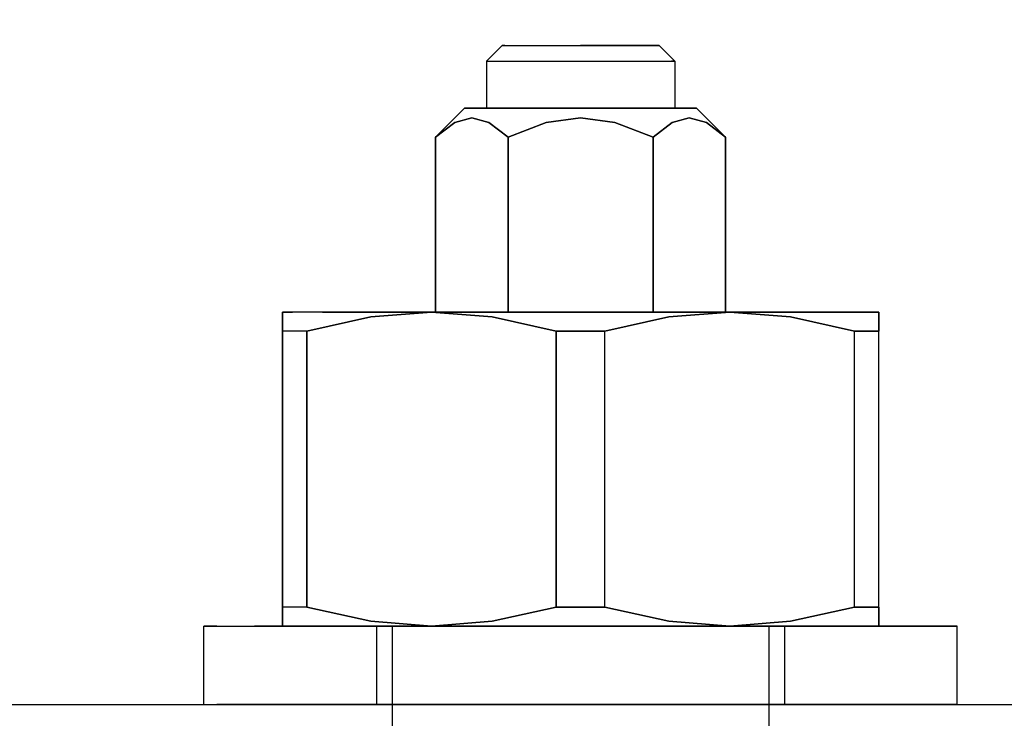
# Model space of a CAD drawing. Extents: x -805 to 3526, y -961 to 1039.
# Tile 410 of 475: x 1262.5902 to 1262.6216, y 37.4674 to 37.4897. Entities that reach past the tile are written whole.
import ezdxf
from ezdxf import colors
from ezdxf.entities.mleader import LeaderData, LeaderLine
from ezdxf.math import Vec2, Vec3

# ---------------------------------------------------------------- set-up
doc = ezdxf.new("R2010")
doc.units = 0
doc.linetypes.add('AUSGEZOGEN', pattern=[2, 1, 1])
doc.layers.get('0').update_dxf_attribs({"color": 251})
for name, color, linetype in [('TTK-P-Aufzug', 251, 'Continuous'), ('TTK-P-Bahnsteig', 12, 'Continuous'), ('TTK-P-TEXT', 12, 'AUSGEZOGEN')]:
    doc.layers.add(name, color=color, linetype=linetype)
doc.layers.add('TTK-P-Treppe unten', color=12, linetype='Continuous', lineweight=25)
doc.styles.add('AKG DIN 6776', font='AKG_DIN67.TTF')
doc.dimstyles.new('TTK', dxfattribs={"dimtxt": 2.5, "dimasz": 2.5, "dimexe": 3.5, "dimexo": 0.1, "dimgap": 1, "dimtad": 1, "dimzin": 0, "dimtxsty": 'AKG DIN 6776', "dimblk": 'OBLIQUE', "dimcen": -0.09, "dimdle": 3, "dimclrd": 256, "dimclre": 256, "dimclrt": 256, "dimadec": 3, "dimazin": 0, "dimtfac": 1, "dimtofl": 0, "dimtmove": 0, "dimatfit": 3, "dimldrblk": 'OBLIQUE', "dimfxl": 7, "dimfxlon": 1, "dimtolj": 1, "dimtzin": 0, "dimlwd": -1, "dimlwe": -1, "dimarcsym": 0})

# ---------------------------------------------------------------- blocks, each defined once
blk = doc.blocks.new('_None')
blk = doc.blocks.new('_OBLIQUE')
at = {"color": 0, "linetype": 'ByBlock'}
blk.add_line((-0.5, -0.5), (0.5, 0.5), dxfattribs=at)
blk = doc.blocks.new('*D644')
at = {"layer": 'DEFPOINTS', "color": 0}
for p in [(1262.498085, 39.345554), (1259.798085, 39.284277), (1262.498085, 35.726621)]:
    blk.add_point(p, dxfattribs=at)
at = {"layer": 'TTK-P-Treppe unten'}
for p, q in [((1259.798085, 39.294277), (1259.798085, 39.695554)), ((1262.498085, 38.645554), (1262.498085, 39.695554)), ((1259.498085, 39.345554), (1262.798085, 39.345554))]:
    blk.add_line(p, q, dxfattribs=at)
at = {"layer": 'TTK-P-Treppe unten', "xscale": 0.25, "yscale": 0.25, "zscale": 0.25, "rotation": 180}
blk.add_blockref('_OBLIQUE', (1259.798085, 39.345554), dxfattribs=at)
at = {"layer": 'TTK-P-Treppe unten', "xscale": 0.25, "yscale": 0.25, "zscale": 0.25}
blk.add_blockref('_OBLIQUE', (1262.498085, 39.345554), dxfattribs=at)
at = {"layer": 'TTK-P-Treppe unten', "insert": (1261.148085, 39.589434), "char_height": 0.25, "attachment_point": 5, "style": 'AKG DIN 6776', "bg_fill": 3, "box_fill_scale": 1.1, "bg_fill_color": 256, "bg_fill_true_color": 13158600, "bg_fill_transparency": 0}
blk.add_mtext('\\A1;2,70', dxfattribs=at)

msp = doc.modelspace()

# ---------------------------------------------------------------- linework, layer by layer
at = {"layer": 'TTK-P-Aufzug', "color": 251}
for p, q in [((1262.605585, 37.488827), (1262.605085, 37.488327)), ((1262.605585, 37.488827), (1262.60567, 37.488827)), ((1262.605585, 37.488827), (1262.60567, 37.488827)), ((1262.60567, 37.488827), (1262.605585, 37.488827)), ((1262.605585, 37.488827), (1262.60567, 37.488827)), ((1262.60567, 37.488827), (1262.60592, 37.488827)), ((1262.60567, 37.488827), (1262.60592, 37.488827)), ((1262.60567, 37.488827), (1262.60592, 37.488827)), ((1262.60567, 37.488827), (1262.60592, 37.488827)), ((1262.60592, 37.488827), (1262.606317, 37.488827)), ((1262.60592, 37.488827), (1262.606317, 37.488827)), ((1262.60592, 37.488827), (1262.606317, 37.488827)), ((1262.60592, 37.488827), (1262.606317, 37.488827)), ((1262.606317, 37.488827), (1262.606835, 37.488827)), ((1262.606317, 37.488827), (1262.606835, 37.488827)), ((1262.606317, 37.488827), (1262.606835, 37.488827)), ((1262.606317, 37.488827), (1262.606835, 37.488827)), ((1262.606835, 37.488827), (1262.607438, 37.488827)), ((1262.606835, 37.488827), (1262.607438, 37.488827)), ((1262.606835, 37.488827), (1262.607438, 37.488827)), ((1262.606835, 37.488827), (1262.607438, 37.488827)), ((1262.607438, 37.488827), (1262.608085, 37.488827)), ((1262.607438, 37.488827), (1262.608085, 37.488827)), ((1262.607438, 37.488827), (1262.608085, 37.488827)), ((1262.607438, 37.488827), (1262.608085, 37.488827)), ((1262.608085, 37.488827), (1262.608732, 37.488827)), ((1262.608085, 37.488827), (1262.608732, 37.488827)), ((1262.608732, 37.488827), (1262.608085, 37.488827)), ((1262.608732, 37.488827), (1262.608085, 37.488827)), ((1262.608732, 37.488827), (1262.609335, 37.488827)), ((1262.608732, 37.488827), (1262.609335, 37.488827)), ((1262.609335, 37.488827), (1262.608732, 37.488827)), ((1262.609335, 37.488827), (1262.608732, 37.488827)), ((1262.609335, 37.488827), (1262.609853, 37.488827)), ((1262.609335, 37.488827), (1262.609853, 37.488827)), ((1262.609853, 37.488827), (1262.609335, 37.488827)), ((1262.609853, 37.488827), (1262.609335, 37.488827)), ((1262.609853, 37.488827), (1262.61025, 37.488827)), ((1262.609853, 37.488827), (1262.61025, 37.488827)), ((1262.61025, 37.488827), (1262.609853, 37.488827)), ((1262.61025, 37.488827), (1262.609853, 37.488827)), ((1262.61025, 37.488827), (1262.6105, 37.488827)), ((1262.61025, 37.488827), (1262.6105, 37.488827)), ((1262.6105, 37.488827), (1262.61025, 37.488827)), ((1262.6105, 37.488827), (1262.61025, 37.488827)), ((1262.6105, 37.488827), (1262.610585, 37.488827)), ((1262.610585, 37.488827), (1262.6105, 37.488827)), ((1262.6105, 37.488827), (1262.610585, 37.488827)), ((1262.610585, 37.488827), (1262.6105, 37.488827)), ((1262.610585, 37.488827), (1262.611085, 37.488327)), ((1262.605085, 37.488327), (1262.605187, 37.488327)), ((1262.605085, 37.488327), (1262.605187, 37.488327)), ((1262.605085, 37.488327), (1262.605187, 37.488327)), ((1262.605085, 37.488327), (1262.605187, 37.488327)), ((1262.605085, 37.488327), (1262.605085, 37.486827)), ((1262.605187, 37.488327), (1262.605487, 37.488327)), ((1262.605187, 37.488327), (1262.605487, 37.488327)), ((1262.605187, 37.488327), (1262.605487, 37.488327)), ((1262.605187, 37.488327), (1262.605487, 37.488327)), ((1262.605487, 37.488327), (1262.605964, 37.488327)), ((1262.605487, 37.488327), (1262.605964, 37.488327)), ((1262.605487, 37.488327), (1262.605964, 37.488327)), ((1262.605487, 37.488327), (1262.605964, 37.488327)), ((1262.605964, 37.488327), (1262.606585, 37.488327)), ((1262.605964, 37.488327), (1262.606585, 37.488327)), ((1262.605964, 37.488327), (1262.606585, 37.488327)), ((1262.605964, 37.488327), (1262.606585, 37.488327)), ((1262.606585, 37.488327), (1262.607308, 37.488327)), ((1262.606585, 37.488327), (1262.607308, 37.488327)), ((1262.606585, 37.488327), (1262.607308, 37.488327)), ((1262.606585, 37.488327), (1262.607308, 37.488327)), ((1262.607308, 37.488327), (1262.608085, 37.488327)), ((1262.607308, 37.488327), (1262.608085, 37.488327)), ((1262.607308, 37.488327), (1262.608085, 37.488327)), ((1262.607308, 37.488327), (1262.608085, 37.488327)), ((1262.608085, 37.488327), (1262.608861, 37.488327)), ((1262.608085, 37.488327), (1262.608861, 37.488327)), ((1262.608085, 37.488327), (1262.608861, 37.488327)), ((1262.608085, 37.488327), (1262.608861, 37.488327)), ((1262.608861, 37.488327), (1262.609585, 37.488327)), ((1262.608861, 37.488327), (1262.609585, 37.488327)), ((1262.608861, 37.488327), (1262.609585, 37.488327)), ((1262.608861, 37.488327), (1262.609585, 37.488327)), ((1262.609585, 37.488327), (1262.610206, 37.488327)), ((1262.609585, 37.488327), (1262.610206, 37.488327)), ((1262.609585, 37.488327), (1262.610206, 37.488327)), ((1262.609585, 37.488327), (1262.610206, 37.488327)), ((1262.610206, 37.488327), (1262.610683, 37.488327)), ((1262.610206, 37.488327), (1262.610683, 37.488327)), ((1262.610206, 37.488327), (1262.610683, 37.488327)), ((1262.610206, 37.488327), (1262.610683, 37.488327)), ((1262.610683, 37.488327), (1262.610983, 37.488327)), ((1262.610683, 37.488327), (1262.610983, 37.488327)), ((1262.610683, 37.488327), (1262.610983, 37.488327)), ((1262.610683, 37.488327), (1262.610983, 37.488327)), ((1262.610983, 37.488327), (1262.611085, 37.488327)), ((1262.611085, 37.488327), (1262.610983, 37.488327)), ((1262.610983, 37.488327), (1262.611085, 37.488327)), ((1262.611085, 37.488327), (1262.610983, 37.488327)), ((1262.611085, 37.488327), (1262.611085, 37.486827)), ((1262.604389, 37.486827), (1262.603466, 37.485904)), ((1262.604515, 37.486827), (1262.604389, 37.486827)), ((1262.604389, 37.486827), (1262.604515, 37.486827)), ((1262.604515, 37.486827), (1262.604389, 37.486827)), ((1262.604389, 37.486827), (1262.604515, 37.486827)), ((1262.604884, 37.486827), (1262.604515, 37.486827)), ((1262.604515, 37.486827), (1262.604884, 37.486827)), ((1262.604884, 37.486827), (1262.604515, 37.486827)), ((1262.604515, 37.486827), (1262.604884, 37.486827)), ((1262.605471, 37.486827), (1262.604884, 37.486827)), ((1262.604884, 37.486827), (1262.605471, 37.486827)), ((1262.605471, 37.486827), (1262.604884, 37.486827)), ((1262.604884, 37.486827), (1262.605471, 37.486827)), ((1262.605085, 37.486827), (1262.605187, 37.486827)), ((1262.605085, 37.486827), (1262.605187, 37.486827)), ((1262.605187, 37.486827), (1262.605085, 37.486827)), ((1262.605085, 37.486827), (1262.605187, 37.486827)), ((1262.605187, 37.486827), (1262.605487, 37.486827)), ((1262.605187, 37.486827), (1262.605487, 37.486827)), ((1262.605487, 37.486827), (1262.605187, 37.486827)), ((1262.605187, 37.486827), (1262.605487, 37.486827)), ((1262.606237, 37.486827), (1262.605471, 37.486827)), ((1262.605471, 37.486827), (1262.606237, 37.486827)), ((1262.606237, 37.486827), (1262.605471, 37.486827)), ((1262.605471, 37.486827), (1262.606237, 37.486827)), ((1262.605487, 37.486827), (1262.605964, 37.486827)), ((1262.605487, 37.486827), (1262.605964, 37.486827)), ((1262.605964, 37.486827), (1262.605487, 37.486827)), ((1262.605487, 37.486827), (1262.605964, 37.486827)), ((1262.605964, 37.486827), (1262.606585, 37.486827)), ((1262.605964, 37.486827), (1262.606585, 37.486827)), ((1262.606585, 37.486827), (1262.605964, 37.486827)), ((1262.605964, 37.486827), (1262.606585, 37.486827)), ((1262.607128, 37.486827), (1262.606237, 37.486827)), ((1262.606237, 37.486827), (1262.607128, 37.486827)), ((1262.607128, 37.486827), (1262.606237, 37.486827)), ((1262.606237, 37.486827), (1262.607128, 37.486827)), ((1262.606585, 37.486827), (1262.607308, 37.486827)), ((1262.606585, 37.486827), (1262.607308, 37.486827)), ((1262.607308, 37.486827), (1262.606585, 37.486827)), ((1262.606585, 37.486827), (1262.607308, 37.486827)), ((1262.608085, 37.486827), (1262.607128, 37.486827)), ((1262.608085, 37.486827), (1262.607128, 37.486827)), ((1262.608085, 37.486827), (1262.607128, 37.486827)), ((1262.607128, 37.486827), (1262.608085, 37.486827)), ((1262.607308, 37.486827), (1262.608085, 37.486827)), ((1262.607308, 37.486827), (1262.608085, 37.486827)), ((1262.608085, 37.486827), (1262.607308, 37.486827)), ((1262.607308, 37.486827), (1262.608085, 37.486827)), ((1262.608085, 37.486827), (1262.609041, 37.486827)), ((1262.609041, 37.486827), (1262.608085, 37.486827)), ((1262.608085, 37.486827), (1262.608861, 37.486827)), ((1262.608085, 37.486827), (1262.608861, 37.486827)), ((1262.609041, 37.486827), (1262.608085, 37.486827)), ((1262.608861, 37.486827), (1262.608085, 37.486827)), ((1262.608085, 37.486827), (1262.609041, 37.486827)), ((1262.608085, 37.486827), (1262.608861, 37.486827)), ((1262.608861, 37.486827), (1262.609585, 37.486827)), ((1262.608861, 37.486827), (1262.609585, 37.486827)), ((1262.609585, 37.486827), (1262.608861, 37.486827)), ((1262.608861, 37.486827), (1262.609585, 37.486827)), ((1262.609041, 37.486827), (1262.609933, 37.486827)), ((1262.609933, 37.486827), (1262.609041, 37.486827)), ((1262.609933, 37.486827), (1262.609041, 37.486827)), ((1262.609041, 37.486827), (1262.609933, 37.486827)), ((1262.609585, 37.486827), (1262.610206, 37.486827)), ((1262.609585, 37.486827), (1262.610206, 37.486827)), ((1262.610206, 37.486827), (1262.609585, 37.486827)), ((1262.609585, 37.486827), (1262.610206, 37.486827)), ((1262.609933, 37.486827), (1262.610698, 37.486827)), ((1262.610698, 37.486827), (1262.609933, 37.486827)), ((1262.610698, 37.486827), (1262.609933, 37.486827)), ((1262.609933, 37.486827), (1262.610698, 37.486827)), ((1262.610206, 37.486827), (1262.610683, 37.486827)), ((1262.610206, 37.486827), (1262.610683, 37.486827)), ((1262.610683, 37.486827), (1262.610206, 37.486827)), ((1262.610206, 37.486827), (1262.610683, 37.486827)), ((1262.610683, 37.486827), (1262.610983, 37.486827)), ((1262.610683, 37.486827), (1262.610983, 37.486827)), ((1262.610983, 37.486827), (1262.610683, 37.486827)), ((1262.610683, 37.486827), (1262.610983, 37.486827)), ((1262.610698, 37.486827), (1262.611286, 37.486827)), ((1262.611286, 37.486827), (1262.610698, 37.486827)), ((1262.611286, 37.486827), (1262.610698, 37.486827)), ((1262.610698, 37.486827), (1262.611286, 37.486827)), ((1262.610983, 37.486827), (1262.611085, 37.486827)), ((1262.611085, 37.486827), (1262.610983, 37.486827)), ((1262.610983, 37.486827), (1262.611085, 37.486827)), ((1262.611085, 37.486827), (1262.610983, 37.486827)), ((1262.611286, 37.486827), (1262.611655, 37.486827)), ((1262.611655, 37.486827), (1262.611286, 37.486827)), ((1262.611655, 37.486827), (1262.611286, 37.486827)), ((1262.611655, 37.486827), (1262.611286, 37.486827)), ((1262.611655, 37.486827), (1262.611781, 37.486827)), ((1262.611781, 37.486827), (1262.611655, 37.486827)), ((1262.611655, 37.486827), (1262.611781, 37.486827)), ((1262.611781, 37.486827), (1262.611655, 37.486827)), ((1262.611781, 37.486827), (1262.612704, 37.485904)), ((1262.604621, 37.486523), (1262.604075, 37.486377)), ((1262.604075, 37.486377), (1262.604621, 37.486523)), ((1262.604621, 37.486523), (1262.604075, 37.486377)), ((1262.604075, 37.486377), (1262.604621, 37.486523)), ((1262.605166, 37.486377), (1262.604621, 37.486523)), ((1262.604621, 37.486523), (1262.605166, 37.486377)), ((1262.605166, 37.486377), (1262.604621, 37.486523)), ((1262.604621, 37.486523), (1262.605166, 37.486377)), ((1262.608085, 37.486523), (1262.606993, 37.486377)), ((1262.608085, 37.486523), (1262.606993, 37.486377)), ((1262.608085, 37.486523), (1262.606993, 37.486377)), ((1262.606993, 37.486377), (1262.608085, 37.486523)), ((1262.608085, 37.486523), (1262.609176, 37.486377)), ((1262.609176, 37.486377), (1262.608085, 37.486523)), ((1262.609176, 37.486377), (1262.608085, 37.486523)), ((1262.608085, 37.486523), (1262.609176, 37.486377)), ((1262.611003, 37.486377), (1262.611549, 37.486523)), ((1262.611549, 37.486523), (1262.611003, 37.486377)), ((1262.611549, 37.486523), (1262.611003, 37.486377)), ((1262.611003, 37.486377), (1262.611549, 37.486523)), ((1262.611549, 37.486523), (1262.612095, 37.486377)), ((1262.612095, 37.486377), (1262.611549, 37.486523)), ((1262.612095, 37.486377), (1262.611549, 37.486523)), ((1262.611549, 37.486523), (1262.612095, 37.486377)), ((1262.604075, 37.486377), (1262.603466, 37.485904)), ((1262.603466, 37.485904), (1262.604075, 37.486377)), ((1262.604075, 37.486377), (1262.603466, 37.485904)), ((1262.603466, 37.485904), (1262.604075, 37.486377)), ((1262.605775, 37.485904), (1262.605166, 37.486377)), ((1262.605166, 37.486377), (1262.605775, 37.485904)), ((1262.605775, 37.485904), (1262.605166, 37.486377)), ((1262.605166, 37.486377), (1262.605775, 37.485904)), ((1262.606993, 37.486377), (1262.605775, 37.485904)), ((1262.605775, 37.485904), (1262.606993, 37.486377)), ((1262.606993, 37.486377), (1262.605775, 37.485904)), ((1262.605775, 37.485904), (1262.606993, 37.486377)), ((1262.609176, 37.486377), (1262.610394, 37.485904)), ((1262.610394, 37.485904), (1262.609176, 37.486377)), ((1262.610394, 37.485904), (1262.609176, 37.486377)), ((1262.609176, 37.486377), (1262.610394, 37.485904)), ((1262.610394, 37.485904), (1262.611003, 37.486377)), ((1262.611003, 37.486377), (1262.610394, 37.485904)), ((1262.611003, 37.486377), (1262.610394, 37.485904)), ((1262.610394, 37.485904), (1262.611003, 37.486377)), ((1262.612095, 37.486377), (1262.612704, 37.485904)), ((1262.612704, 37.485904), (1262.612095, 37.486377)), ((1262.612704, 37.485904), (1262.612095, 37.486377)), ((1262.612095, 37.486377), (1262.612704, 37.485904)), ((1262.603466, 37.480327), (1262.603466, 37.485904)), ((1262.603466, 37.485904), (1262.603466, 37.480327)), ((1262.605775, 37.480327), (1262.605775, 37.485904)), ((1262.605775, 37.485904), (1262.605775, 37.480327)), ((1262.605775, 37.480327), (1262.605775, 37.485904)), ((1262.605775, 37.485904), (1262.605775, 37.480327)), ((1262.610394, 37.480327), (1262.610394, 37.485904)), ((1262.610394, 37.485904), (1262.610394, 37.480327)), ((1262.610394, 37.485904), (1262.610394, 37.480327)), ((1262.610394, 37.480327), (1262.610394, 37.485904)), ((1262.612704, 37.485904), (1262.612704, 37.480327)), ((1262.612704, 37.480327), (1262.612704, 37.485904)), ((1262.598909, 37.480327), (1262.598585, 37.480327)), ((1262.598585, 37.480178), (1262.598585, 37.480327)), ((1262.598585, 37.480327), (1262.598909, 37.480327)), ((1262.598585, 37.480327), (1262.598585, 37.480178)), ((1262.598585, 37.480178), (1262.598585, 37.480327)), ((1262.598585, 37.480327), (1262.598585, 37.480178)), ((1262.598909, 37.480327), (1262.598585, 37.480327)), ((1262.598585, 37.480327), (1262.598909, 37.480327)), ((1262.599858, 37.480327), (1262.598909, 37.480327)), ((1262.599858, 37.480327), (1262.598909, 37.480327)), ((1262.599858, 37.480327), (1262.598909, 37.480327)), ((1262.599858, 37.480327), (1262.598909, 37.480327)), ((1262.601367, 37.480327), (1262.599858, 37.480327)), ((1262.601367, 37.480327), (1262.599858, 37.480327)), ((1262.599858, 37.480327), (1262.601367, 37.480327)), ((1262.599858, 37.480327), (1262.601367, 37.480327)), ((1262.603335, 37.480327), (1262.601367, 37.480327)), ((1262.603335, 37.480327), (1262.601367, 37.480327)), ((1262.601367, 37.480327), (1262.603335, 37.480327)), ((1262.603335, 37.480327), (1262.601367, 37.480327)), ((1262.601401, 37.480178), (1262.603335, 37.480327)), ((1262.603335, 37.480327), (1262.601401, 37.480178)), ((1262.603335, 37.480327), (1262.601401, 37.480178)), ((1262.601401, 37.480178), (1262.603335, 37.480327)), ((1262.603335, 37.480327), (1262.605269, 37.480178)), ((1262.605269, 37.480178), (1262.603335, 37.480327)), ((1262.605626, 37.480327), (1262.603335, 37.480327)), ((1262.605626, 37.480327), (1262.603335, 37.480327)), ((1262.605269, 37.480178), (1262.603335, 37.480327)), ((1262.603335, 37.480327), (1262.605269, 37.480178)), ((1262.603335, 37.480327), (1262.605626, 37.480327)), ((1262.605626, 37.480327), (1262.603335, 37.480327)), ((1262.605775, 37.480327), (1262.603466, 37.480327)), ((1262.603466, 37.480327), (1262.605775, 37.480327)), ((1262.605775, 37.480327), (1262.603466, 37.480327)), ((1262.603466, 37.480327), (1262.605775, 37.480327)), ((1262.605626, 37.480327), (1262.608085, 37.480327)), ((1262.608085, 37.480327), (1262.605626, 37.480327)), ((1262.608085, 37.480327), (1262.605626, 37.480327)), ((1262.608085, 37.480327), (1262.605626, 37.480327)), ((1262.610394, 37.480327), (1262.605775, 37.480327)), ((1262.605775, 37.480327), (1262.610394, 37.480327)), ((1262.610394, 37.480327), (1262.605775, 37.480327)), ((1262.605775, 37.480327), (1262.610394, 37.480327)), ((1262.608085, 37.480327), (1262.610544, 37.480327)), ((1262.610544, 37.480327), (1262.608085, 37.480327)), ((1262.608085, 37.480327), (1262.610544, 37.480327)), ((1262.608085, 37.480327), (1262.610544, 37.480327)), ((1262.610394, 37.480327), (1262.612704, 37.480327)), ((1262.612704, 37.480327), (1262.610394, 37.480327)), ((1262.612704, 37.480327), (1262.610394, 37.480327)), ((1262.610394, 37.480327), (1262.612704, 37.480327)), ((1262.610544, 37.480327), (1262.612835, 37.480327)), ((1262.612835, 37.480327), (1262.610544, 37.480327)), ((1262.610544, 37.480327), (1262.612835, 37.480327)), ((1262.612835, 37.480327), (1262.610544, 37.480327)), ((1262.610901, 37.480178), (1262.612835, 37.480327)), ((1262.610901, 37.480178), (1262.612835, 37.480327)), ((1262.612835, 37.480327), (1262.610901, 37.480178)), ((1262.612835, 37.480327), (1262.610901, 37.480178)), ((1262.612835, 37.480327), (1262.614769, 37.480178)), ((1262.612835, 37.480327), (1262.614802, 37.480327)), ((1262.612835, 37.480327), (1262.614769, 37.480178)), ((1262.614802, 37.480327), (1262.612835, 37.480327)), ((1262.614769, 37.480178), (1262.612835, 37.480327)), ((1262.614769, 37.480178), (1262.612835, 37.480327)), ((1262.612835, 37.480327), (1262.614802, 37.480327)), ((1262.614802, 37.480327), (1262.612835, 37.480327)), ((1262.614802, 37.480327), (1262.616312, 37.480327)), ((1262.616312, 37.480327), (1262.614802, 37.480327)), ((1262.616312, 37.480327), (1262.614802, 37.480327)), ((1262.616312, 37.480327), (1262.614802, 37.480327)), ((1262.616312, 37.480327), (1262.617261, 37.480327)), ((1262.617261, 37.480327), (1262.616312, 37.480327)), ((1262.616312, 37.480327), (1262.617261, 37.480327)), ((1262.616312, 37.480327), (1262.617261, 37.480327)), ((1262.617261, 37.480327), (1262.617585, 37.480327)), ((1262.617585, 37.480327), (1262.617261, 37.480327)), ((1262.617261, 37.480327), (1262.617585, 37.480327)), ((1262.617585, 37.480327), (1262.617261, 37.480327)), ((1262.617585, 37.480178), (1262.617585, 37.480327)), ((1262.617585, 37.480327), (1262.617585, 37.480178)), ((1262.617585, 37.480178), (1262.617585, 37.480327)), ((1262.617585, 37.480327), (1262.617585, 37.480178)), ((1262.598585, 37.479721), (1262.598585, 37.480178)), ((1262.598585, 37.479721), (1262.598585, 37.480178)), ((1262.598585, 37.479721), (1262.598585, 37.480178)), ((1262.598585, 37.480178), (1262.598585, 37.479721)), ((1262.599361, 37.479721), (1262.601401, 37.480178)), ((1262.599361, 37.479721), (1262.601401, 37.480178)), ((1262.601401, 37.480178), (1262.599361, 37.479721)), ((1262.601401, 37.480178), (1262.599361, 37.479721)), ((1262.605269, 37.480178), (1262.607308, 37.479721)), ((1262.605269, 37.480178), (1262.607308, 37.479721)), ((1262.607308, 37.479721), (1262.605269, 37.480178)), ((1262.605269, 37.480178), (1262.607308, 37.479721)), ((1262.608861, 37.479721), (1262.610901, 37.480178)), ((1262.608861, 37.479721), (1262.610901, 37.480178)), ((1262.610901, 37.480178), (1262.608861, 37.479721)), ((1262.610901, 37.480178), (1262.608861, 37.479721)), ((1262.614769, 37.480178), (1262.616808, 37.479721)), ((1262.614769, 37.480178), (1262.616808, 37.479721)), ((1262.616808, 37.479721), (1262.614769, 37.480178)), ((1262.616808, 37.479721), (1262.614769, 37.480178)), ((1262.617585, 37.479721), (1262.617585, 37.480178)), ((1262.617585, 37.479721), (1262.617585, 37.480178)), ((1262.617585, 37.480178), (1262.617585, 37.479721)), ((1262.617585, 37.480178), (1262.617585, 37.479721)), ((1262.598822, 37.479721), (1262.598585, 37.479721)), ((1262.598822, 37.479721), (1262.598585, 37.479721)), ((1262.598822, 37.479721), (1262.598585, 37.479721)), ((1262.598585, 37.479721), (1262.598585, 37.470933)), ((1262.598585, 37.479721), (1262.598585, 37.470933)), ((1262.598585, 37.479721), (1262.598585, 37.470933)), ((1262.598822, 37.479721), (1262.598585, 37.479721)), ((1262.598585, 37.470933), (1262.598585, 37.479721)), ((1262.599081, 37.479721), (1262.598822, 37.479721)), ((1262.599081, 37.479721), (1262.598822, 37.479721)), ((1262.599081, 37.479721), (1262.598822, 37.479721)), ((1262.599081, 37.479721), (1262.598822, 37.479721)), ((1262.599361, 37.479721), (1262.599081, 37.479721)), ((1262.599361, 37.479721), (1262.599081, 37.479721)), ((1262.599361, 37.479721), (1262.599081, 37.479721)), ((1262.599361, 37.479721), (1262.599081, 37.479721)), ((1262.599361, 37.470933), (1262.599361, 37.479721)), ((1262.599361, 37.479721), (1262.599361, 37.470933)), ((1262.599361, 37.479721), (1262.599361, 37.470933)), ((1262.599361, 37.470933), (1262.599361, 37.479721)), ((1262.607308, 37.470933), (1262.607308, 37.479721)), ((1262.607308, 37.470933), (1262.607308, 37.479721)), ((1262.607308, 37.479721), (1262.607826, 37.479721)), ((1262.607308, 37.479721), (1262.607826, 37.479721)), ((1262.607826, 37.479721), (1262.607308, 37.479721)), ((1262.607308, 37.470933), (1262.607308, 37.479721)), ((1262.607826, 37.479721), (1262.607308, 37.479721)), ((1262.607308, 37.479721), (1262.607308, 37.470933)), ((1262.607826, 37.479721), (1262.608344, 37.479721)), ((1262.607826, 37.479721), (1262.608344, 37.479721)), ((1262.608344, 37.479721), (1262.607826, 37.479721)), ((1262.608344, 37.479721), (1262.607826, 37.479721)), ((1262.608344, 37.479721), (1262.608861, 37.479721)), ((1262.608344, 37.479721), (1262.608861, 37.479721)), ((1262.608861, 37.479721), (1262.608344, 37.479721)), ((1262.608861, 37.479721), (1262.608344, 37.479721)), ((1262.608861, 37.470933), (1262.608861, 37.479721)), ((1262.608861, 37.470933), (1262.608861, 37.479721)), ((1262.608861, 37.470933), (1262.608861, 37.479721)), ((1262.608861, 37.470933), (1262.608861, 37.479721)), ((1262.616808, 37.470933), (1262.616808, 37.479721)), ((1262.616808, 37.470933), (1262.616808, 37.479721)), ((1262.616808, 37.479721), (1262.617089, 37.479721)), ((1262.616808, 37.479721), (1262.617089, 37.479721)), ((1262.617089, 37.479721), (1262.616808, 37.479721)), ((1262.616808, 37.470933), (1262.616808, 37.479721)), ((1262.617089, 37.479721), (1262.616808, 37.479721)), ((1262.616808, 37.470933), (1262.616808, 37.479721)), ((1262.617089, 37.479721), (1262.617348, 37.479721)), ((1262.617089, 37.479721), (1262.617348, 37.479721)), ((1262.617348, 37.479721), (1262.617089, 37.479721)), ((1262.617348, 37.479721), (1262.617089, 37.479721)), ((1262.617348, 37.479721), (1262.617585, 37.479721)), ((1262.617348, 37.479721), (1262.617585, 37.479721)), ((1262.617585, 37.479721), (1262.617348, 37.479721)), ((1262.617585, 37.479721), (1262.617348, 37.479721)), ((1262.617585, 37.470933), (1262.617585, 37.479721)), ((1262.617585, 37.470933), (1262.617585, 37.479721)), ((1262.617585, 37.470933), (1262.617585, 37.479721)), ((1262.617585, 37.470933), (1262.617585, 37.479721)), ((1262.598822, 37.470933), (1262.598585, 37.470933)), ((1262.598585, 37.470933), (1262.598585, 37.470477)), ((1262.598822, 37.470933), (1262.598585, 37.470933)), ((1262.598585, 37.470933), (1262.598585, 37.470477)), ((1262.598585, 37.470477), (1262.598585, 37.470933)), ((1262.598822, 37.470933), (1262.598585, 37.470933)), ((1262.598585, 37.470933), (1262.598585, 37.470477)), ((1262.598822, 37.470933), (1262.598585, 37.470933)), ((1262.599081, 37.470933), (1262.598822, 37.470933)), ((1262.599081, 37.470933), (1262.598822, 37.470933)), ((1262.599081, 37.470933), (1262.598822, 37.470933)), ((1262.599081, 37.470933), (1262.598822, 37.470933)), ((1262.599361, 37.470933), (1262.599081, 37.470933)), ((1262.599361, 37.470933), (1262.599081, 37.470933)), ((1262.599361, 37.470933), (1262.599081, 37.470933)), ((1262.599361, 37.470933), (1262.599081, 37.470933)), ((1262.599361, 37.470933), (1262.601401, 37.470477)), ((1262.601401, 37.470477), (1262.599361, 37.470933)), ((1262.599361, 37.470933), (1262.601401, 37.470477)), ((1262.601401, 37.470477), (1262.599361, 37.470933)), ((1262.605269, 37.470477), (1262.607308, 37.470933)), ((1262.605269, 37.470477), (1262.607308, 37.470933)), ((1262.607308, 37.470933), (1262.605269, 37.470477)), ((1262.605269, 37.470477), (1262.607308, 37.470933)), ((1262.607308, 37.470933), (1262.607826, 37.470933)), ((1262.607308, 37.470933), (1262.607826, 37.470933)), ((1262.607826, 37.470933), (1262.607308, 37.470933)), ((1262.607826, 37.470933), (1262.607308, 37.470933)), ((1262.607826, 37.470933), (1262.608344, 37.470933)), ((1262.607826, 37.470933), (1262.608344, 37.470933)), ((1262.608344, 37.470933), (1262.607826, 37.470933)), ((1262.608344, 37.470933), (1262.607826, 37.470933)), ((1262.608344, 37.470933), (1262.608861, 37.470933)), ((1262.608344, 37.470933), (1262.608861, 37.470933)), ((1262.608861, 37.470933), (1262.608344, 37.470933)), ((1262.608861, 37.470933), (1262.608344, 37.470933)), ((1262.608861, 37.470933), (1262.610901, 37.470477)), ((1262.608861, 37.470933), (1262.610901, 37.470477)), ((1262.610901, 37.470477), (1262.608861, 37.470933)), ((1262.610901, 37.470477), (1262.608861, 37.470933)), ((1262.614769, 37.470477), (1262.616808, 37.470933)), ((1262.614769, 37.470477), (1262.616808, 37.470933)), ((1262.616808, 37.470933), (1262.614769, 37.470477)), ((1262.616808, 37.470933), (1262.614769, 37.470477)), ((1262.616808, 37.470933), (1262.617089, 37.470933)), ((1262.616808, 37.470933), (1262.617089, 37.470933)), ((1262.617089, 37.470933), (1262.616808, 37.470933)), ((1262.617089, 37.470933), (1262.616808, 37.470933)), ((1262.617089, 37.470933), (1262.617348, 37.470933)), ((1262.617089, 37.470933), (1262.617348, 37.470933)), ((1262.617348, 37.470933), (1262.617089, 37.470933)), ((1262.617348, 37.470933), (1262.617089, 37.470933)), ((1262.617348, 37.470933), (1262.617585, 37.470933)), ((1262.617348, 37.470933), (1262.617585, 37.470933)), ((1262.617585, 37.470933), (1262.617348, 37.470933)), ((1262.617585, 37.470933), (1262.617348, 37.470933)), ((1262.617585, 37.470933), (1262.617585, 37.470477)), ((1262.617585, 37.470933), (1262.617585, 37.470477)), ((1262.617585, 37.470477), (1262.617585, 37.470933)), ((1262.617585, 37.470477), (1262.617585, 37.470933)), ((1262.596085, 37.470327), (1262.596494, 37.470327)), ((1262.596085, 37.470327), (1262.596494, 37.470327)), ((1262.596494, 37.470327), (1262.596085, 37.470327)), ((1262.596085, 37.470327), (1262.596494, 37.470327)), ((1262.596085, 37.467827), (1262.596085, 37.470327)), ((1262.596494, 37.470327), (1262.597693, 37.470327)), ((1262.596494, 37.470327), (1262.597693, 37.470327)), ((1262.596494, 37.470327), (1262.597693, 37.470327)), ((1262.596494, 37.470327), (1262.597693, 37.470327)), ((1262.597693, 37.470327), (1262.5996, 37.470327)), ((1262.597693, 37.470327), (1262.5996, 37.470327)), ((1262.5996, 37.470327), (1262.597693, 37.470327)), ((1262.597693, 37.470327), (1262.5996, 37.470327)), ((1262.598585, 37.470477), (1262.598585, 37.470327)), ((1262.598585, 37.470327), (1262.598585, 37.470477)), ((1262.598585, 37.470477), (1262.598585, 37.470327)), ((1262.598585, 37.470327), (1262.598585, 37.470477)), ((1262.598909, 37.470327), (1262.598585, 37.470327)), ((1262.598585, 37.470327), (1262.598909, 37.470327)), ((1262.598909, 37.470327), (1262.598585, 37.470327)), ((1262.598585, 37.470327), (1262.598909, 37.470327)), ((1262.598909, 37.470327), (1262.599858, 37.470327)), ((1262.598909, 37.470327), (1262.599858, 37.470327)), ((1262.599858, 37.470327), (1262.598909, 37.470327)), ((1262.599858, 37.470327), (1262.598909, 37.470327)), ((1262.5996, 37.470327), (1262.602085, 37.470327)), ((1262.5996, 37.470327), (1262.602085, 37.470327)), ((1262.602085, 37.470327), (1262.5996, 37.470327)), ((1262.5996, 37.470327), (1262.602085, 37.470327)), ((1262.599858, 37.470327), (1262.601367, 37.470327)), ((1262.599858, 37.470327), (1262.601367, 37.470327)), ((1262.601367, 37.470327), (1262.599858, 37.470327)), ((1262.601367, 37.470327), (1262.599858, 37.470327)), ((1262.601367, 37.470327), (1262.603335, 37.470327)), ((1262.603335, 37.470327), (1262.601367, 37.470327)), ((1262.603335, 37.470327), (1262.601367, 37.470327)), ((1262.603335, 37.470327), (1262.601367, 37.470327)), ((1262.601401, 37.470477), (1262.603335, 37.470327)), ((1262.603335, 37.470327), (1262.601401, 37.470477)), ((1262.603335, 37.470327), (1262.601401, 37.470477)), ((1262.601401, 37.470477), (1262.603335, 37.470327)), ((1262.601585, 37.470327), (1262.601806, 37.470327)), ((1262.601585, 37.470327), (1262.601806, 37.470327)), ((1262.601806, 37.470327), (1262.601585, 37.470327)), ((1262.601585, 37.470327), (1262.601806, 37.470327)), ((1262.601585, 37.470327), (1262.601585, 37.467827)), ((1262.601806, 37.470327), (1262.602456, 37.470327)), ((1262.601806, 37.470327), (1262.602456, 37.470327)), ((1262.602456, 37.470327), (1262.601806, 37.470327)), ((1262.601806, 37.470327), (1262.602456, 37.470327)), ((1262.602085, 37.470327), (1262.604979, 37.470327)), ((1262.602085, 37.470327), (1262.602289, 37.470327)), ((1262.602085, 37.470327), (1262.602289, 37.470327)), ((1262.602085, 37.470327), (1262.604979, 37.470327)), ((1262.604979, 37.470327), (1262.602085, 37.470327)), ((1262.602085, 37.470327), (1262.604979, 37.470327)), ((1262.602289, 37.470327), (1262.602085, 37.470327)), ((1262.602085, 37.470327), (1262.602289, 37.470327)), ((1262.602085, 37.470327), (1262.602085, 37.445327)), ((1262.602289, 37.470327), (1262.602889, 37.470327)), ((1262.602289, 37.470327), (1262.602889, 37.470327)), ((1262.602889, 37.470327), (1262.602289, 37.470327)), ((1262.602289, 37.470327), (1262.602889, 37.470327)), ((1262.602456, 37.470327), (1262.603489, 37.470327)), ((1262.602456, 37.470327), (1262.603489, 37.470327)), ((1262.603489, 37.470327), (1262.602456, 37.470327)), ((1262.602456, 37.470327), (1262.603489, 37.470327)), ((1262.602889, 37.470327), (1262.603842, 37.470327)), ((1262.602889, 37.470327), (1262.603842, 37.470327)), ((1262.603842, 37.470327), (1262.602889, 37.470327)), ((1262.602889, 37.470327), (1262.603842, 37.470327)), ((1262.603335, 37.470327), (1262.605269, 37.470477)), ((1262.603335, 37.470327), (1262.605269, 37.470477)), ((1262.605269, 37.470477), (1262.603335, 37.470327)), ((1262.603335, 37.470327), (1262.605269, 37.470477)), ((1262.603335, 37.470327), (1262.605626, 37.470327)), ((1262.605626, 37.470327), (1262.603335, 37.470327)), ((1262.603335, 37.470327), (1262.605626, 37.470327)), ((1262.605626, 37.470327), (1262.603335, 37.470327)), ((1262.603489, 37.470327), (1262.604835, 37.470327)), ((1262.603489, 37.470327), (1262.604835, 37.470327)), ((1262.604835, 37.470327), (1262.603489, 37.470327)), ((1262.603489, 37.470327), (1262.604835, 37.470327)), ((1262.603842, 37.470327), (1262.605085, 37.470327)), ((1262.603842, 37.470327), (1262.605085, 37.470327)), ((1262.605085, 37.470327), (1262.603842, 37.470327)), ((1262.603842, 37.470327), (1262.605085, 37.470327)), ((1262.604835, 37.470327), (1262.606402, 37.470327)), ((1262.604835, 37.470327), (1262.606402, 37.470327)), ((1262.606402, 37.470327), (1262.604835, 37.470327)), ((1262.604835, 37.470327), (1262.606402, 37.470327)), ((1262.604979, 37.470327), (1262.608085, 37.470327)), ((1262.604979, 37.470327), (1262.608085, 37.470327)), ((1262.608085, 37.470327), (1262.604979, 37.470327)), ((1262.604979, 37.470327), (1262.608085, 37.470327)), ((1262.605085, 37.470327), (1262.606532, 37.470327)), ((1262.605085, 37.470327), (1262.606532, 37.470327)), ((1262.606532, 37.470327), (1262.605085, 37.470327)), ((1262.605085, 37.470327), (1262.606532, 37.470327)), ((1262.605626, 37.470327), (1262.608085, 37.470327)), ((1262.608085, 37.470327), (1262.605626, 37.470327)), ((1262.605626, 37.470327), (1262.608085, 37.470327)), ((1262.608085, 37.470327), (1262.605626, 37.470327)), ((1262.606402, 37.470327), (1262.608085, 37.470327)), ((1262.606402, 37.470327), (1262.608085, 37.470327)), ((1262.608085, 37.470327), (1262.606402, 37.470327)), ((1262.606402, 37.470327), (1262.608085, 37.470327)), ((1262.606532, 37.470327), (1262.608085, 37.470327)), ((1262.606532, 37.470327), (1262.608085, 37.470327)), ((1262.608085, 37.470327), (1262.606532, 37.470327)), ((1262.606532, 37.470327), (1262.608085, 37.470327)), ((1262.608085, 37.470327), (1262.611191, 37.470327)), ((1262.608085, 37.470327), (1262.609767, 37.470327)), ((1262.608085, 37.470327), (1262.609638, 37.470327)), ((1262.608085, 37.470327), (1262.609638, 37.470327)), ((1262.608085, 37.470327), (1262.610544, 37.470327)), ((1262.608085, 37.470327), (1262.611191, 37.470327)), ((1262.610544, 37.470327), (1262.608085, 37.470327)), ((1262.611191, 37.470327), (1262.608085, 37.470327)), ((1262.608085, 37.470327), (1262.609767, 37.470327)), ((1262.608085, 37.470327), (1262.611191, 37.470327)), ((1262.608085, 37.470327), (1262.610544, 37.470327)), ((1262.610544, 37.470327), (1262.608085, 37.470327)), ((1262.609638, 37.470327), (1262.608085, 37.470327)), ((1262.609767, 37.470327), (1262.608085, 37.470327)), ((1262.608085, 37.470327), (1262.609638, 37.470327)), ((1262.608085, 37.470327), (1262.609767, 37.470327)), ((1262.609638, 37.470327), (1262.611085, 37.470327)), ((1262.609638, 37.470327), (1262.611085, 37.470327)), ((1262.611085, 37.470327), (1262.609638, 37.470327)), ((1262.609638, 37.470327), (1262.611085, 37.470327)), ((1262.609767, 37.470327), (1262.611335, 37.470327)), ((1262.609767, 37.470327), (1262.611335, 37.470327)), ((1262.611335, 37.470327), (1262.609767, 37.470327)), ((1262.609767, 37.470327), (1262.611335, 37.470327)), ((1262.610544, 37.470327), (1262.612835, 37.470327)), ((1262.612835, 37.470327), (1262.610544, 37.470327)), ((1262.610544, 37.470327), (1262.612835, 37.470327)), ((1262.612835, 37.470327), (1262.610544, 37.470327)), ((1262.610901, 37.470477), (1262.612835, 37.470327)), ((1262.610901, 37.470477), (1262.612835, 37.470327)), ((1262.612835, 37.470327), (1262.610901, 37.470477)), ((1262.612835, 37.470327), (1262.610901, 37.470477)), ((1262.611085, 37.470327), (1262.612327, 37.470327)), ((1262.611085, 37.470327), (1262.612327, 37.470327)), ((1262.612327, 37.470327), (1262.611085, 37.470327)), ((1262.611085, 37.470327), (1262.612327, 37.470327)), ((1262.611191, 37.470327), (1262.614085, 37.470327)), ((1262.611191, 37.470327), (1262.614085, 37.470327)), ((1262.614085, 37.470327), (1262.611191, 37.470327)), ((1262.611191, 37.470327), (1262.614085, 37.470327)), ((1262.611335, 37.470327), (1262.612681, 37.470327)), ((1262.611335, 37.470327), (1262.612681, 37.470327)), ((1262.612681, 37.470327), (1262.611335, 37.470327)), ((1262.611335, 37.470327), (1262.612681, 37.470327)), ((1262.612327, 37.470327), (1262.613281, 37.470327)), ((1262.612327, 37.470327), (1262.613281, 37.470327)), ((1262.613281, 37.470327), (1262.612327, 37.470327)), ((1262.612327, 37.470327), (1262.613281, 37.470327)), ((1262.612681, 37.470327), (1262.613714, 37.470327)), ((1262.612681, 37.470327), (1262.613714, 37.470327)), ((1262.613714, 37.470327), (1262.612681, 37.470327)), ((1262.612681, 37.470327), (1262.613714, 37.470327)), ((1262.612835, 37.470327), (1262.614769, 37.470477)), ((1262.612835, 37.470327), (1262.614769, 37.470477)), ((1262.614769, 37.470477), (1262.612835, 37.470327)), ((1262.614769, 37.470477), (1262.612835, 37.470327)), ((1262.612835, 37.470327), (1262.614802, 37.470327)), ((1262.614802, 37.470327), (1262.612835, 37.470327)), ((1262.612835, 37.470327), (1262.614802, 37.470327)), ((1262.614802, 37.470327), (1262.612835, 37.470327)), ((1262.613281, 37.470327), (1262.61388, 37.470327)), ((1262.613281, 37.470327), (1262.61388, 37.470327)), ((1262.61388, 37.470327), (1262.613281, 37.470327)), ((1262.61388, 37.470327), (1262.613281, 37.470327)), ((1262.613714, 37.470327), (1262.614363, 37.470327)), ((1262.613714, 37.470327), (1262.614363, 37.470327)), ((1262.614363, 37.470327), (1262.613714, 37.470327)), ((1262.613714, 37.470327), (1262.614363, 37.470327)), ((1262.61388, 37.470327), (1262.614085, 37.470327)), ((1262.614085, 37.470327), (1262.61388, 37.470327)), ((1262.61388, 37.470327), (1262.614085, 37.470327)), ((1262.614085, 37.470327), (1262.61388, 37.470327)), ((1262.614085, 37.470327), (1262.61657, 37.470327)), ((1262.614085, 37.470327), (1262.61657, 37.470327)), ((1262.61657, 37.470327), (1262.614085, 37.470327)), ((1262.614085, 37.470327), (1262.61657, 37.470327)), ((1262.614085, 37.470327), (1262.614085, 37.445327)), ((1262.614363, 37.470327), (1262.614585, 37.470327)), ((1262.614585, 37.470327), (1262.614363, 37.470327)), ((1262.614585, 37.470327), (1262.614363, 37.470327)), ((1262.614585, 37.470327), (1262.614363, 37.470327)), ((1262.614585, 37.470327), (1262.614585, 37.467827)), ((1262.614802, 37.470327), (1262.616312, 37.470327)), ((1262.616312, 37.470327), (1262.614802, 37.470327)), ((1262.614802, 37.470327), (1262.616312, 37.470327)), ((1262.616312, 37.470327), (1262.614802, 37.470327)), ((1262.616312, 37.470327), (1262.617261, 37.470327)), ((1262.617261, 37.470327), (1262.616312, 37.470327)), ((1262.616312, 37.470327), (1262.617261, 37.470327)), ((1262.617261, 37.470327), (1262.616312, 37.470327)), ((1262.61657, 37.470327), (1262.618477, 37.470327)), ((1262.61657, 37.470327), (1262.618477, 37.470327)), ((1262.618477, 37.470327), (1262.61657, 37.470327)), ((1262.61657, 37.470327), (1262.618477, 37.470327)), ((1262.617261, 37.470327), (1262.617585, 37.470327)), ((1262.617585, 37.470327), (1262.617261, 37.470327)), ((1262.617261, 37.470327), (1262.617585, 37.470327)), ((1262.617585, 37.470327), (1262.617261, 37.470327)), ((1262.617585, 37.470477), (1262.617585, 37.470327)), ((1262.617585, 37.470327), (1262.617585, 37.470477)), ((1262.617585, 37.470477), (1262.617585, 37.470327)), ((1262.617585, 37.470327), (1262.617585, 37.470477)), ((1262.618477, 37.470327), (1262.619676, 37.470327)), ((1262.618477, 37.470327), (1262.619676, 37.470327)), ((1262.619676, 37.470327), (1262.618477, 37.470327)), ((1262.618477, 37.470327), (1262.619676, 37.470327)), ((1262.619676, 37.470327), (1262.620085, 37.470327)), ((1262.620085, 37.470327), (1262.619676, 37.470327)), ((1262.619676, 37.470327), (1262.620085, 37.470327)), ((1262.620085, 37.470327), (1262.619676, 37.470327)), ((1262.620085, 37.467827), (1262.620085, 37.470327)), ((1262.596085, 37.467827), (1262.596494, 37.467827)), ((1262.596085, 37.467827), (1262.596494, 37.467827)), ((1262.596085, 37.467827), (1262.596494, 37.467827)), ((1262.596085, 37.467827), (1262.596494, 37.467827)), ((1262.596494, 37.467827), (1262.597693, 37.467827)), ((1262.596494, 37.467827), (1262.597693, 37.467827)), ((1262.596494, 37.467827), (1262.597693, 37.467827)), ((1262.597693, 37.467827), (1262.596494, 37.467827)), ((1262.597693, 37.467827), (1262.5996, 37.467827)), ((1262.597693, 37.467827), (1262.5996, 37.467827)), ((1262.597693, 37.467827), (1262.5996, 37.467827)), ((1262.5996, 37.467827), (1262.597693, 37.467827)), ((1262.5996, 37.467827), (1262.602085, 37.467827)), ((1262.5996, 37.467827), (1262.602085, 37.467827)), ((1262.5996, 37.467827), (1262.602085, 37.467827)), ((1262.602085, 37.467827), (1262.5996, 37.467827)), ((1262.601585, 37.467827), (1262.601806, 37.467827)), ((1262.601585, 37.467827), (1262.601806, 37.467827)), ((1262.601806, 37.467827), (1262.601585, 37.467827)), ((1262.601585, 37.467827), (1262.601806, 37.467827)), ((1262.601806, 37.467827), (1262.602456, 37.467827)), ((1262.601806, 37.467827), (1262.602456, 37.467827)), ((1262.601806, 37.467827), (1262.602456, 37.467827)), ((1262.601806, 37.467827), (1262.602456, 37.467827)), ((1262.602085, 37.467827), (1262.604979, 37.467827)), ((1262.602085, 37.467827), (1262.604979, 37.467827)), ((1262.602085, 37.467827), (1262.604979, 37.467827)), ((1262.604979, 37.467827), (1262.602085, 37.467827)), ((1262.602456, 37.467827), (1262.603489, 37.467827)), ((1262.602456, 37.467827), (1262.603489, 37.467827)), ((1262.602456, 37.467827), (1262.603489, 37.467827)), ((1262.603489, 37.467827), (1262.602456, 37.467827)), ((1262.603489, 37.467827), (1262.604835, 37.467827)), ((1262.603489, 37.467827), (1262.604835, 37.467827)), ((1262.603489, 37.467827), (1262.604835, 37.467827)), ((1262.604835, 37.467827), (1262.603489, 37.467827)), ((1262.604835, 37.467827), (1262.606402, 37.467827)), ((1262.604835, 37.467827), (1262.606402, 37.467827)), ((1262.604835, 37.467827), (1262.606402, 37.467827)), ((1262.606402, 37.467827), (1262.604835, 37.467827)), ((1262.604979, 37.467827), (1262.608085, 37.467827)), ((1262.604979, 37.467827), (1262.608085, 37.467827)), ((1262.604979, 37.467827), (1262.608085, 37.467827)), ((1262.608085, 37.467827), (1262.604979, 37.467827)), ((1262.606402, 37.467827), (1262.608085, 37.467827)), ((1262.606402, 37.467827), (1262.608085, 37.467827)), ((1262.606402, 37.467827), (1262.608085, 37.467827)), ((1262.608085, 37.467827), (1262.606402, 37.467827)), ((1262.608085, 37.467827), (1262.611191, 37.467827)), ((1262.608085, 37.467827), (1262.609767, 37.467827)), ((1262.608085, 37.467827), (1262.609767, 37.467827)), ((1262.608085, 37.467827), (1262.611191, 37.467827)), ((1262.608085, 37.467827), (1262.609767, 37.467827)), ((1262.608085, 37.467827), (1262.611191, 37.467827)), ((1262.609767, 37.467827), (1262.608085, 37.467827)), ((1262.611191, 37.467827), (1262.608085, 37.467827)), ((1262.609767, 37.467827), (1262.611335, 37.467827)), ((1262.609767, 37.467827), (1262.611335, 37.467827)), ((1262.609767, 37.467827), (1262.611335, 37.467827)), ((1262.611335, 37.467827), (1262.609767, 37.467827)), ((1262.611191, 37.467827), (1262.614085, 37.467827)), ((1262.611191, 37.467827), (1262.614085, 37.467827)), ((1262.611191, 37.467827), (1262.614085, 37.467827)), ((1262.614085, 37.467827), (1262.611191, 37.467827)), ((1262.611335, 37.467827), (1262.612681, 37.467827)), ((1262.611335, 37.467827), (1262.612681, 37.467827)), ((1262.611335, 37.467827), (1262.612681, 37.467827)), ((1262.612681, 37.467827), (1262.611335, 37.467827)), ((1262.612681, 37.467827), (1262.613714, 37.467827)), ((1262.612681, 37.467827), (1262.613714, 37.467827)), ((1262.612681, 37.467827), (1262.613714, 37.467827)), ((1262.613714, 37.467827), (1262.612681, 37.467827)), ((1262.613714, 37.467827), (1262.614363, 37.467827)), ((1262.613714, 37.467827), (1262.614363, 37.467827)), ((1262.613714, 37.467827), (1262.614363, 37.467827)), ((1262.614363, 37.467827), (1262.613714, 37.467827)), ((1262.614085, 37.467827), (1262.61657, 37.467827)), ((1262.614085, 37.467827), (1262.61657, 37.467827)), ((1262.614085, 37.467827), (1262.61657, 37.467827)), ((1262.61657, 37.467827), (1262.614085, 37.467827)), ((1262.614363, 37.467827), (1262.614585, 37.467827)), ((1262.614585, 37.467827), (1262.614363, 37.467827)), ((1262.614363, 37.467827), (1262.614585, 37.467827)), ((1262.614585, 37.467827), (1262.614363, 37.467827)), ((1262.61657, 37.467827), (1262.618477, 37.467827)), ((1262.61657, 37.467827), (1262.618477, 37.467827)), ((1262.61657, 37.467827), (1262.618477, 37.467827)), ((1262.618477, 37.467827), (1262.61657, 37.467827)), ((1262.618477, 37.467827), (1262.619676, 37.467827)), ((1262.618477, 37.467827), (1262.619676, 37.467827)), ((1262.618477, 37.467827), (1262.619676, 37.467827)), ((1262.619676, 37.467827), (1262.618477, 37.467827)), ((1262.619676, 37.467827), (1262.620085, 37.467827)), ((1262.620085, 37.467827), (1262.619676, 37.467827)), ((1262.619676, 37.467827), (1262.620085, 37.467827)), ((1262.620085, 37.467827), (1262.619676, 37.467827))]:
    msp.add_line(p, q, dxfattribs=at)
at = {"layer": 'TTK-P-Aufzug', "color": 251, "ltscale": 10}
msp.add_line((1262.533085, 37.467829), (1262.683085, 37.467829), dxfattribs=at)

# ---------------------------------------------------------------- leaders
at = {"layer": 'TTK-P-TEXT', "color": 251}
ml = msp.add_multileader_mtext('Standard', dxfattribs=at)
ml.set_content('\\A1;Bodenaustausch\\PFSS-Material nach ZTV SoB-StB20\\Pder Körnung 0/32 bis 0/45', color=256, style='AKG DIN 6776')
ml.set_leader_properties(color=162)
ml.set_arrow_properties(name='NONE')
ml.build(insert=Vec2(0, 0))
ml.multileader.update_dxf_attribs({"dogleg_length": 3, "arrow_head_size": 0.3, "scale": 0.1})
ctx = ml.context
ctx.base_point, ctx.scale, ctx.char_height, ctx.arrow_head_size, ctx.landing_gap_size, ctx.plane_origin = Vec3(1257.310952, 38.946486), 0.1, 0.25, 0.3, 0.1, Vec3(1256.016598, 38.385463)
notes = []
notes.append((ctx, [(0, (1, 1, 0), (1257.010952, 38.982115), (1, 0), 0.3, [(0, [(1256.016598, 38.385463)], 0, [])])]))
ctx.mtext.insert, ctx.mtext.flow_direction = Vec3(1257.410952, 39.107115), 5
for ctx, leaders in notes:
    for number, flags, end, landing, length, lines in leaders:
        leader = LeaderData()
        leader.index, (leader.has_last_leader_line, leader.has_dogleg_vector, leader.attachment_direction) = number, flags
        leader.last_leader_point, leader.dogleg_vector, leader.dogleg_length = Vec3(end), Vec3(landing), length
        for number, points, colour, breaks in lines:
            line = LeaderLine()
            line.index, line.vertices, line.color, line.breaks = number, Vec3.list(points), colors.encode_raw_color(colour), breaks
            leader.lines.append(line)
        ctx.leaders.append(leader)

# ---------------------------------------------------------------- next in the draw order: dimensions: what is measured, and where the dimension line sits
at = {"layer": 'TTK-P-Treppe unten', "color": 251}
dim = msp.add_linear_dim(base=(1262.498085, 39.345554), p1=(1259.798085, 39.284277), p2=(1262.498085, 35.726621), dimstyle='TTK', override={"dimscale": 0, "dimtmove": 0, "dimtfill": 1}, dxfattribs=at)
dim.commit()
dim.dimension.update_dxf_attribs({"geometry": '*D644', "text_midpoint": (1261.148085, 39.345554), "dimtype": 160})

# ---------------------------------------------------------------- next in the draw order: linework, layer by layer
at = {"layer": 'TTK-P-Bahnsteig', "color": 251}
msp.add_circle((473.785115, 39.132246), 1000, dxfattribs=at)

doc.saveas('drawing.dxf')
